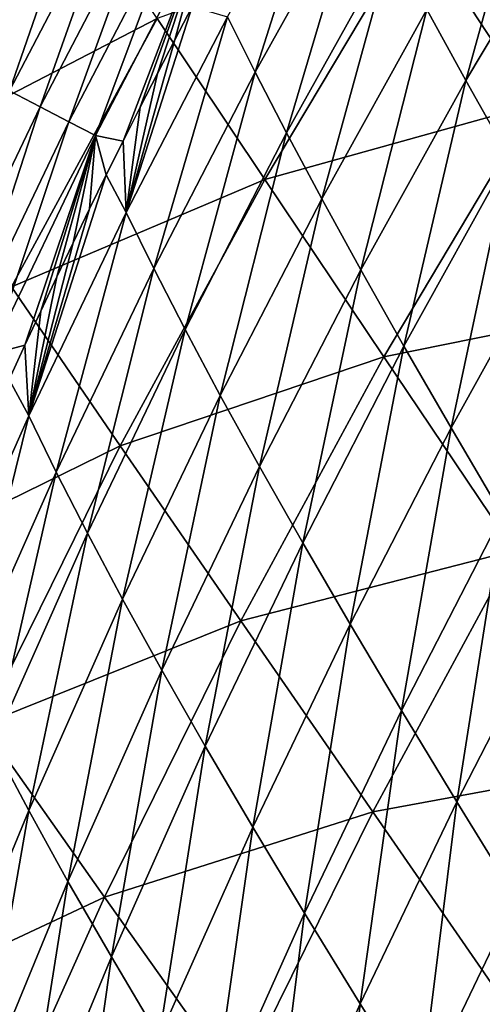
# Model space of a CAD drawing. Header units: millimetres. Extents: x -300 to 300, y -500 to 500.
# Tile 605 of 656: x -238 to -224, y 353 to 384. Entities that reach past the tile are written whole.
import ezdxf

# ---------------------------------------------------------------- set-up
doc = ezdxf.new("R2010")
doc.units = ezdxf.units.MM
doc.header["$LTSCALE"] = 81.481481
for name, color, linetype in [('20', 7, 'CONTINUOUS'), ('22', 7, 'CONTINUOUS'), ('25', 7, 'CONTINUOUS')]:
    doc.layers.add(name, color=color, linetype=linetype)

msp = doc.modelspace()

# ---------------------------------------------------------------- linework, layer by layer
at = {"layer": '20', "color": 7, "linetype": 'CONTINUOUS'}
for points in [[(-222.293, 381.462, 37.369), (-217.37, 388.997, 37.539), (-225.977, 387.08, 33.516), (-222.293, 381.462, 37.369)], [(-241.687, 380.219, 24.832), (-237.103, 388.652, 24.955), (-244.316, 384.152, 20.275), (-241.687, 380.219, 24.832)], [(-241.687, 380.219, 24.832), (-234.1, 384.152, 29.28), (-237.103, 388.652, 24.955), (-241.687, 380.219, 24.832)], [(-230.726, 379.117, 33.359), (-225.977, 387.08, 33.516), (-234.1, 384.152, 29.28), (-230.726, 379.117, 33.359)], [(-230.726, 379.117, 33.359), (-222.293, 381.462, 37.369), (-225.977, 387.08, 33.516), (-230.726, 379.117, 33.359)], [(-238.661, 375.756, 29.139), (-234.1, 384.152, 29.28), (-241.687, 380.219, 24.832), (-238.661, 375.756, 29.139)], [(-238.661, 375.756, 29.139), (-230.726, 379.117, 33.359), (-234.1, 384.152, 29.28), (-238.661, 375.756, 29.139)], [(-226.994, 373.561, 37.198), (-222.293, 381.462, 37.369), (-230.726, 379.117, 33.359), (-226.994, 373.561, 37.198)], [(-226.994, 373.561, 37.198), (-218.274, 375.321, 40.987), (-222.293, 381.462, 37.369), (-226.994, 373.561, 37.198)], [(-235.254, 370.774, 33.202), (-230.726, 379.117, 33.359), (-238.661, 375.756, 29.139), (-235.254, 370.774, 33.202)], [(-235.254, 370.774, 33.202), (-226.994, 373.561, 37.198), (-230.726, 379.117, 33.359), (-235.254, 370.774, 33.202)], [(-243, 366.967, 28.998), (-235.254, 370.774, 33.202), (-238.661, 375.756, 29.139), (-243, 366.967, 28.998)], [(-222.917, 367.497, 40.806), (-218.274, 375.321, 40.987), (-226.994, 373.561, 37.198), (-222.917, 367.497, 40.806)], [(-231.477, 365.287, 37.028), (-226.994, 373.561, 37.198), (-235.254, 370.774, 33.202), (-231.477, 365.287, 37.028)], [(-231.477, 365.287, 37.028), (-222.917, 367.497, 40.806), (-226.994, 373.561, 37.198), (-231.477, 365.287, 37.028)], [(-239.562, 362.045, 33.045), (-235.254, 370.774, 33.202), (-243, 366.967, 28.998), (-239.562, 362.045, 33.045)], [(-239.562, 362.045, 33.045), (-231.477, 365.287, 37.028), (-235.254, 370.774, 33.202), (-239.562, 362.045, 33.045)], [(-227.347, 359.308, 40.625), (-222.917, 367.497, 40.806), (-231.477, 365.287, 37.028), (-227.347, 359.308, 40.625)], [(-227.347, 359.308, 40.625), (-218.509, 360.938, 44.188), (-222.917, 367.497, 40.806), (-227.347, 359.308, 40.625)], [(-235.746, 356.635, 36.859), (-231.477, 365.287, 37.028), (-239.562, 362.045, 33.045), (-235.746, 356.635, 36.859)], [(-235.746, 356.635, 36.859), (-227.347, 359.308, 40.625), (-231.477, 365.287, 37.028), (-235.746, 356.635, 36.859)], [(-243.656, 352.925, 32.89), (-235.746, 356.635, 36.859), (-239.562, 362.045, 33.045), (-243.656, 352.925, 32.89)], [(-222.876, 352.849, 43.999), (-218.509, 360.938, 44.188), (-227.347, 359.308, 40.625), (-222.876, 352.849, 43.999)], [(-231.566, 350.749, 40.445), (-227.347, 359.308, 40.625), (-235.746, 356.635, 36.859), (-231.566, 350.749, 40.445)], [(-231.566, 350.749, 40.445), (-222.876, 352.849, 43.999), (-227.347, 359.308, 40.625), (-231.566, 350.749, 40.445)], [(-239.805, 347.599, 36.69), (-235.746, 356.635, 36.859), (-243.656, 352.925, 32.89), (-239.805, 347.599, 36.69)], [(-239.805, 347.599, 36.69), (-231.566, 350.749, 40.445), (-235.746, 356.635, 36.859), (-239.805, 347.599, 36.69)]]:
    msp.add_3dface(points, dxfattribs=at)
at = {"layer": '22', "color": 7, "linetype": 'CONTINUOUS'}
for points in [[(-231.892, 384.211, 9.999), (-228.603, 390.111, 10.001), (-231.027, 382.473, 11.903), (-231.892, 384.211, 9.999)], [(-231.027, 382.473, 11.903), (-228.603, 390.111, 10.001), (-227.734, 388.387, 11.917), (-231.027, 382.473, 11.903)], [(-225.651, 384.442, 15.712), (-222.237, 390.152, 15.755), (-224.43, 382.216, 17.586), (-225.651, 384.442, 15.712)], [(-224.43, 382.216, 17.586), (-222.237, 390.152, 15.755), (-221.018, 387.931, 17.64), (-224.43, 382.216, 17.586)], [(-231.027, 382.473, 11.903), (-227.734, 388.387, 11.917), (-230.046, 380.572, 13.795), (-231.027, 382.473, 11.903)], [(-230.046, 380.572, 13.795), (-227.734, 388.387, 11.917), (-226.752, 386.498, 13.822), (-230.046, 380.572, 13.795)], [(-224.43, 382.216, 17.586), (-221.018, 387.931, 17.64), (-223.085, 379.82, 19.439), (-224.43, 382.216, 17.586)], [(-230.046, 380.572, 13.795), (-226.752, 386.498, 13.822), (-228.945, 378.509, 15.674), (-230.046, 380.572, 13.795)], [(-228.945, 378.509, 15.674), (-226.752, 386.498, 13.822), (-225.651, 384.442, 15.712), (-228.945, 378.509, 15.674)], [(-231.892, 384.211, 9.999), (-235.061, 378.079, 10.004), (-232.995, 384.535, 8.492), (-231.892, 384.211, 9.999)], [(-232.995, 384.535, 8.492), (-235.061, 378.079, 10.004), (-233.545, 383.483, 8.499), (-232.995, 384.535, 8.492)], [(-228.945, 378.509, 15.674), (-225.651, 384.442, 15.712), (-227.721, 376.282, 17.536), (-228.945, 378.509, 15.674)], [(-227.721, 376.282, 17.536), (-225.651, 384.442, 15.712), (-224.43, 382.216, 17.586), (-227.721, 376.282, 17.536)], [(-235.061, 378.079, 10.004), (-231.892, 384.211, 9.999), (-234.2, 376.328, 11.895), (-235.061, 378.079, 10.004)], [(-234.2, 376.328, 11.895), (-231.892, 384.211, 9.999), (-231.027, 382.473, 11.903), (-234.2, 376.328, 11.895)], [(-233.545, 383.483, 8.499), (-235.061, 378.079, 10.004), (-234.09, 382.43, 8.507), (-233.545, 383.483, 8.499)], [(-234.09, 382.43, 8.507), (-235.061, 378.079, 10.004), (-234.628, 381.374, 8.515), (-234.09, 382.43, 8.507)], [(-234.2, 376.328, 11.895), (-231.027, 382.473, 11.903), (-233.22, 374.419, 13.775), (-234.2, 376.328, 11.895)], [(-233.22, 374.419, 13.775), (-231.027, 382.473, 11.903), (-230.046, 380.572, 13.795), (-233.22, 374.419, 13.775)], [(-227.721, 376.282, 17.536), (-224.43, 382.216, 17.586), (-226.371, 373.888, 19.379), (-227.721, 376.282, 17.536)], [(-226.371, 373.888, 19.379), (-224.43, 382.216, 17.586), (-223.085, 379.82, 19.439), (-226.371, 373.888, 19.379)], [(-234.628, 381.374, 8.515), (-235.061, 378.079, 10.004), (-235.161, 380.316, 8.523), (-234.628, 381.374, 8.515)], [(-233.22, 374.419, 13.775), (-230.046, 380.572, 13.795), (-232.12, 372.352, 15.641), (-233.22, 374.419, 13.775)], [(-232.12, 372.352, 15.641), (-230.046, 380.572, 13.795), (-228.945, 378.509, 15.674), (-232.12, 372.352, 15.641)], [(-235.161, 380.316, 8.523), (-235.061, 378.079, 10.004), (-235.688, 379.256, 8.532), (-235.161, 380.316, 8.523)], [(-226.371, 373.888, 19.379), (-223.085, 379.82, 19.439), (-224.896, 371.331, 21.198), (-226.371, 373.888, 19.379)], [(-224.896, 371.331, 21.198), (-223.085, 379.82, 19.439), (-221.616, 377.255, 21.268), (-224.896, 371.331, 21.198)], [(-235.061, 378.079, 10.004), (-238.112, 371.711, 10.017), (-235.688, 379.256, 8.532), (-235.061, 378.079, 10.004)], [(-235.688, 379.256, 8.532), (-238.112, 371.711, 10.017), (-236.209, 378.193, 8.54), (-235.688, 379.256, 8.532)], [(-232.12, 372.352, 15.641), (-228.945, 378.509, 15.674), (-230.894, 370.125, 17.491), (-232.12, 372.352, 15.641)], [(-230.894, 370.125, 17.491), (-228.945, 378.509, 15.674), (-227.721, 376.282, 17.536), (-230.894, 370.125, 17.491)], [(-236.209, 378.193, 8.54), (-238.112, 371.711, 10.017), (-236.725, 377.129, 8.548), (-236.209, 378.193, 8.54)], [(-238.112, 371.711, 10.017), (-235.061, 378.079, 10.004), (-237.254, 369.949, 11.894), (-238.112, 371.711, 10.017)], [(-237.254, 369.949, 11.894), (-235.061, 378.079, 10.004), (-234.2, 376.328, 11.895), (-237.254, 369.949, 11.894)], [(-224.896, 371.331, 21.198), (-221.616, 377.255, 21.268), (-223.295, 368.61, 22.99), (-224.896, 371.331, 21.198)], [(-236.725, 377.129, 8.548), (-238.112, 371.711, 10.017), (-237.235, 376.062, 8.557), (-236.725, 377.129, 8.548)], [(-237.254, 369.949, 11.894), (-234.2, 376.328, 11.895), (-236.277, 368.034, 13.76), (-237.254, 369.949, 11.894)], [(-236.277, 368.034, 13.76), (-234.2, 376.328, 11.895), (-233.22, 374.419, 13.775), (-236.277, 368.034, 13.76)], [(-230.894, 370.125, 17.491), (-227.721, 376.282, 17.536), (-229.539, 367.737, 19.322), (-230.894, 370.125, 17.491)], [(-229.539, 367.737, 19.322), (-227.721, 376.282, 17.536), (-226.371, 373.888, 19.379), (-229.539, 367.737, 19.322)], [(-237.235, 376.062, 8.557), (-238.112, 371.711, 10.017), (-237.74, 374.994, 8.565), (-237.235, 376.062, 8.557)], [(-237.74, 374.994, 8.565), (-238.112, 371.711, 10.017), (-238.239, 373.923, 8.574), (-237.74, 374.994, 8.565)], [(-236.277, 368.034, 13.76), (-233.22, 374.419, 13.775), (-235.176, 365.966, 15.612), (-236.277, 368.034, 13.76)], [(-235.176, 365.966, 15.612), (-233.22, 374.419, 13.775), (-232.12, 372.352, 15.641), (-235.176, 365.966, 15.612)], [(-238.239, 373.923, 8.574), (-238.112, 371.711, 10.017), (-238.733, 372.851, 8.583), (-238.239, 373.923, 8.574)], [(-229.539, 367.737, 19.322), (-226.371, 373.888, 19.379), (-228.058, 365.189, 21.131), (-229.539, 367.737, 19.322)], [(-228.058, 365.189, 21.131), (-226.371, 373.888, 19.379), (-224.896, 371.331, 21.198), (-228.058, 365.189, 21.131)], [(-238.112, 371.711, 10.017), (-241.046, 365.104, 10.037), (-238.733, 372.851, 8.583), (-238.112, 371.711, 10.017)], [(-235.176, 365.966, 15.612), (-232.12, 372.352, 15.641), (-233.949, 363.742, 17.45), (-235.176, 365.966, 15.612)], [(-233.949, 363.742, 17.45), (-232.12, 372.352, 15.641), (-230.894, 370.125, 17.491), (-233.949, 363.742, 17.45)], [(-241.046, 365.104, 10.037), (-238.112, 371.711, 10.017), (-240.192, 363.334, 11.899), (-241.046, 365.104, 10.037)], [(-240.192, 363.334, 11.899), (-238.112, 371.711, 10.017), (-237.254, 369.949, 11.894), (-240.192, 363.334, 11.899)], [(-228.058, 365.189, 21.131), (-224.896, 371.331, 21.198), (-226.449, 362.483, 22.913), (-228.058, 365.189, 21.131)], [(-226.449, 362.483, 22.913), (-224.896, 371.331, 21.198), (-223.295, 368.61, 22.99), (-226.449, 362.483, 22.913)], [(-233.949, 363.742, 17.45), (-230.894, 370.125, 17.491), (-232.591, 361.362, 19.269), (-233.949, 363.742, 17.45)], [(-232.591, 361.362, 19.269), (-230.894, 370.125, 17.491), (-229.539, 367.737, 19.322), (-232.591, 361.362, 19.269)], [(-240.192, 363.334, 11.899), (-237.254, 369.949, 11.894), (-239.217, 361.416, 13.75), (-240.192, 363.334, 11.899)], [(-239.217, 361.416, 13.75), (-237.254, 369.949, 11.894), (-236.277, 368.034, 13.76), (-239.217, 361.416, 13.75)], [(-226.449, 362.483, 22.913), (-223.295, 368.61, 22.99), (-224.714, 359.62, 24.666), (-226.449, 362.483, 22.913)], [(-224.714, 359.62, 24.666), (-223.295, 368.61, 22.99), (-221.572, 365.728, 24.752), (-224.714, 359.62, 24.666)], [(-239.217, 361.416, 13.75), (-236.277, 368.034, 13.76), (-238.117, 359.349, 15.588), (-239.217, 361.416, 13.75)], [(-238.117, 359.349, 15.588), (-236.277, 368.034, 13.76), (-235.176, 365.966, 15.612), (-238.117, 359.349, 15.588)], [(-232.591, 361.362, 19.269), (-229.539, 367.737, 19.322), (-231.104, 358.828, 21.066), (-232.591, 361.362, 19.269)], [(-231.104, 358.828, 21.066), (-229.539, 367.737, 19.322), (-228.058, 365.189, 21.131), (-231.104, 358.828, 21.066)], [(-238.117, 359.349, 15.588), (-235.176, 365.966, 15.612), (-236.889, 357.131, 17.412), (-238.117, 359.349, 15.588)], [(-236.889, 357.131, 17.412), (-235.176, 365.966, 15.612), (-233.949, 363.742, 17.45), (-236.889, 357.131, 17.412)], [(-224.714, 359.62, 24.666), (-221.572, 365.728, 24.752), (-222.854, 356.6, 26.386), (-224.714, 359.62, 24.666)], [(-231.104, 358.828, 21.066), (-228.058, 365.189, 21.131), (-229.487, 356.139, 22.838), (-231.104, 358.828, 21.066)], [(-229.487, 356.139, 22.838), (-228.058, 365.189, 21.131), (-226.449, 362.483, 22.913), (-229.487, 356.139, 22.838)], [(-236.889, 357.131, 17.412), (-233.949, 363.742, 17.45), (-235.528, 354.762, 19.219), (-236.889, 357.131, 17.412)], [(-235.528, 354.762, 19.219), (-233.949, 363.742, 17.45), (-232.591, 361.362, 19.269), (-235.528, 354.762, 19.219)], [(-229.487, 356.139, 22.838), (-226.449, 362.483, 22.913), (-227.743, 353.297, 24.582), (-229.487, 356.139, 22.838)], [(-227.743, 353.297, 24.582), (-226.449, 362.483, 22.913), (-224.714, 359.62, 24.666), (-227.743, 353.297, 24.582)], [(-240.944, 352.497, 15.568), (-239.217, 361.416, 13.75), (-238.117, 359.349, 15.588), (-240.944, 352.497, 15.568)], [(-235.528, 354.762, 19.219), (-232.591, 361.362, 19.269), (-234.036, 352.243, 21.005), (-235.528, 354.762, 19.219)], [(-234.036, 352.243, 21.005), (-232.591, 361.362, 19.269), (-231.104, 358.828, 21.066), (-234.036, 352.243, 21.005)], [(-227.743, 353.297, 24.582), (-224.714, 359.62, 24.666), (-225.871, 350.304, 26.293), (-227.743, 353.297, 24.582)], [(-225.871, 350.304, 26.293), (-224.714, 359.62, 24.666), (-222.854, 356.6, 26.386), (-225.871, 350.304, 26.293)], [(-240.944, 352.497, 15.568), (-238.117, 359.349, 15.588), (-239.714, 350.289, 17.378), (-240.944, 352.497, 15.568)], [(-239.714, 350.289, 17.378), (-238.117, 359.349, 15.588), (-236.889, 357.131, 17.412), (-239.714, 350.289, 17.378)], [(-234.036, 352.243, 21.005), (-231.104, 358.828, 21.066), (-232.413, 349.574, 22.766), (-234.036, 352.243, 21.005)], [(-232.413, 349.574, 22.766), (-231.104, 358.828, 21.066), (-229.487, 356.139, 22.838), (-232.413, 349.574, 22.766)], [(-239.714, 350.289, 17.378), (-236.889, 357.131, 17.412), (-238.352, 347.933, 19.172), (-239.714, 350.289, 17.378)], [(-238.352, 347.933, 19.172), (-236.889, 357.131, 17.412), (-235.528, 354.762, 19.219), (-238.352, 347.933, 19.172)], [(-225.871, 350.304, 26.293), (-222.854, 356.6, 26.386), (-223.873, 347.16, 27.969), (-225.871, 350.304, 26.293)], [(-232.413, 349.574, 22.766), (-229.487, 356.139, 22.838), (-230.659, 346.757, 24.5), (-232.413, 349.574, 22.766)], [(-230.659, 346.757, 24.5), (-229.487, 356.139, 22.838), (-227.743, 353.297, 24.582), (-230.659, 346.757, 24.5)], [(-238.352, 347.933, 19.172), (-235.528, 354.762, 19.219), (-236.855, 345.433, 20.946), (-238.352, 347.933, 19.172)], [(-236.855, 345.433, 20.946), (-235.528, 354.762, 19.219), (-234.036, 352.243, 21.005), (-236.855, 345.433, 20.946)], [(-230.659, 346.757, 24.5), (-227.743, 353.297, 24.582), (-228.776, 343.793, 26.203), (-230.659, 346.757, 24.5)], [(-228.776, 343.793, 26.203), (-227.743, 353.297, 24.582), (-225.871, 350.304, 26.293), (-228.776, 343.793, 26.203)]]:
    msp.add_3dface(points, dxfattribs=at)
at = {"layer": '25', "color": 7, "linetype": 'CONTINUOUS'}
for points in [[(-237.921, 388.466, 2.815), (-237.389, 389.456, 2.816), (-239.728, 382.409, 3.557), (-237.921, 388.466, 2.815)], [(-237.389, 389.456, 2.816), (-236.168, 389.25, 3.557), (-239.728, 382.409, 3.557), (-237.389, 389.456, 2.816)], [(-236.168, 389.25, 3.557), (-238.714, 381.886, 4.403), (-239.728, 382.409, 3.557), (-236.168, 389.25, 3.557)], [(-235.173, 388.695, 4.394), (-238.714, 381.886, 4.403), (-236.168, 389.25, 3.557), (-235.173, 388.695, 4.394)], [(-235.173, 388.695, 4.394), (-237.754, 381.389, 5.33), (-238.714, 381.886, 4.403), (-235.173, 388.695, 4.394)], [(-234.23, 388.168, 5.312), (-237.754, 381.389, 5.33), (-235.173, 388.695, 4.394), (-234.23, 388.168, 5.312)], [(-238.447, 387.473, 2.814), (-237.921, 388.466, 2.815), (-239.728, 382.409, 3.557), (-238.447, 387.473, 2.814)], [(-234.23, 388.168, 5.312), (-236.856, 380.923, 6.333), (-237.754, 381.389, 5.33), (-234.23, 388.168, 5.312)], [(-233.347, 387.673, 6.304), (-236.856, 380.923, 6.333), (-234.23, 388.168, 5.312), (-233.347, 387.673, 6.304)], [(-233.347, 387.673, 6.304), (-236.025, 380.491, 7.401), (-236.856, 380.923, 6.333), (-233.347, 387.673, 6.304)], [(-232.53, 387.215, 7.362), (-236.025, 380.491, 7.401), (-233.347, 387.673, 6.304), (-232.53, 387.215, 7.362)], [(-232.53, 387.215, 7.362), (-235.161, 380.316, 8.523), (-236.025, 380.491, 7.401), (-232.53, 387.215, 7.362)], [(-234.628, 381.374, 8.515), (-235.161, 380.316, 8.523), (-232.53, 387.215, 7.362), (-234.628, 381.374, 8.515)], [(-234.09, 382.43, 8.507), (-234.628, 381.374, 8.515), (-232.53, 387.215, 7.362), (-234.09, 382.43, 8.507)], [(-233.545, 383.483, 8.499), (-234.09, 382.43, 8.507), (-232.53, 387.215, 7.362), (-233.545, 383.483, 8.499)], [(-232.995, 384.535, 8.492), (-233.545, 383.483, 8.499), (-232.53, 387.215, 7.362), (-232.995, 384.535, 8.492)], [(-237.754, 381.389, 5.33), (-241.057, 374.487, 5.351), (-238.714, 381.886, 4.403), (-237.754, 381.389, 5.33)], [(-237.754, 381.389, 5.33), (-240.145, 374.048, 6.364), (-241.057, 374.487, 5.351), (-237.754, 381.389, 5.33)], [(-236.856, 380.923, 6.333), (-240.145, 374.048, 6.364), (-237.754, 381.389, 5.33), (-236.856, 380.923, 6.333)], [(-236.856, 380.923, 6.333), (-239.304, 373.642, 7.445), (-240.145, 374.048, 6.364), (-236.856, 380.923, 6.333)], [(-236.025, 380.491, 7.401), (-239.304, 373.642, 7.445), (-236.856, 380.923, 6.333), (-236.025, 380.491, 7.401)], [(-236.025, 380.491, 7.401), (-238.239, 373.923, 8.574), (-239.304, 373.642, 7.445), (-236.025, 380.491, 7.401)], [(-237.74, 374.994, 8.565), (-238.239, 373.923, 8.574), (-236.025, 380.491, 7.401), (-237.74, 374.994, 8.565)], [(-237.235, 376.062, 8.557), (-237.74, 374.994, 8.565), (-236.025, 380.491, 7.401), (-237.235, 376.062, 8.557)], [(-236.725, 377.129, 8.548), (-237.235, 376.062, 8.557), (-236.025, 380.491, 7.401), (-236.725, 377.129, 8.548)], [(-236.209, 378.193, 8.54), (-236.725, 377.129, 8.548), (-236.025, 380.491, 7.401), (-236.209, 378.193, 8.54)], [(-235.688, 379.256, 8.532), (-236.209, 378.193, 8.54), (-236.025, 380.491, 7.401), (-235.688, 379.256, 8.532)], [(-235.161, 380.316, 8.523), (-235.688, 379.256, 8.532), (-236.025, 380.491, 7.401), (-235.161, 380.316, 8.523)], [(-238.239, 373.923, 8.574), (-238.733, 372.851, 8.583), (-239.304, 373.642, 7.445), (-238.239, 373.923, 8.574)]]:
    msp.add_3dface(points, dxfattribs=at)

doc.saveas('drawing.dxf')
